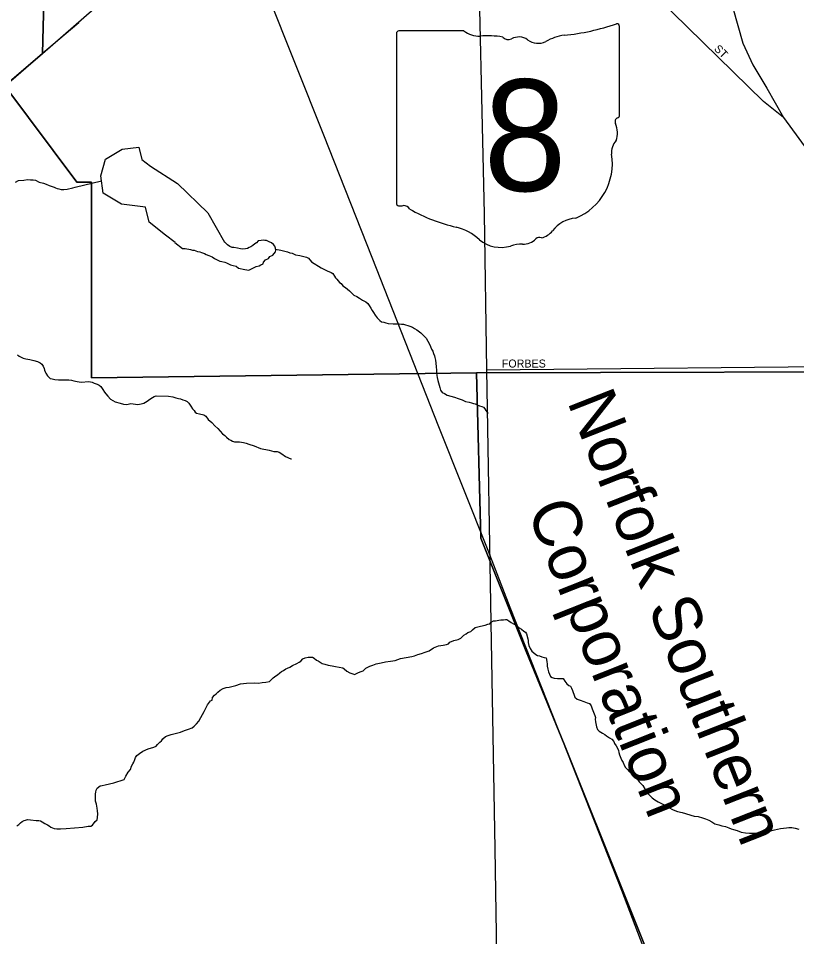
# Model space of a CAD drawing. Extents: x 2010165 to 2382125, y 1060529 to 1407316.
# Drawn here: x 2232826 to 2237687, y 1226610 to 1232343 of the extents above; entities that cross this region are included whole.
import ezdxf

# ---------------------------------------------------------------- set-up
doc = ezdxf.new("R2010")
doc.units = 0
for name, color, linetype in [('GM_X_City_Street', 7, 'Continuous'), ('GM_X_City_Street_Text', 7, 'Continuous'), ('GM_X_Corporation', 7, 'Continuous'), ('GM_X_Minor_Lake', 7, 'Continuous'), ('GM_X_Minor_River', 7, 'Continuous'), ('GM_X_Rail_Line', 7, 'Continuous'), ('GM_X_Rail_Line_Text', 7, 'Continuous'), ('GM_X_State_Location', 7, 'Continuous'), ('GM_X_State_Route', 7, 'Continuous'), ('GM_X_State_Shield', 7, 'Continuous')]:
    doc.layers.add(name, color=color, linetype=linetype)

msp = doc.modelspace()

# ---------------------------------------------------------------- linework, layer by layer
at = {"layer": 'GM_X_City_Street'}
for points in [[(2237605, 1231724.4), (2237480.8, 1231824.3), (2235679, 1233586.9), (2235618.1, 1233642.1)], [(2233070, 1232203.4), (2232976.3, 1232123.5), (2233298.3, 1232404.5)], [(2233085.5, 1232217.2), (2233203.5, 1232317.3), (2233070, 1232203.4)], [(2227242.7, 1227426), (2228437.6, 1227445.6), (2228899.3, 1227442.8), (2229005.6, 1227470.7), (2229070, 1227509.9), (2229128.8, 1227591.1), (2229327.5, 1228080.8), (2229493.3, 1228505.9), (2229596.3, 1228782.5), (2229631.6, 1228876.7), (2229646.3, 1228988.5), (2229672.8, 1229191.6), (2229702.3, 1229274), (2229737.6, 1229332.9), (2229908.3, 1229494.7), (2230187.8, 1229744.9), (2231615.2, 1230957.4), (2232228, 1231479.1), (2233028.4, 1232168.7), (2233085.5, 1232217.2)], [(2235752.7, 1230147.9), (2238261.1, 1230172.8)]]:
    msp.add_lwpolyline(points, dxfattribs=at)
at = {"layer": 'GM_X_Corporation'}
for points in [[(2232752.7, 1234373.7), (2233032.5, 1234349.8), (2232976.3, 1232123.5), (2232740.5, 1231920.6), (2233190, 1231319.3), (2233281.8, 1231320.6), (2233283.1, 1230098.7), (2235686.4, 1230129.3), (2235714.8, 1229098.3), (2235997.7, 1228390), (2236235.1, 1227810.3), (2237423.9, 1224843.7)], [(2239578, 1232850.2), (2239600.8, 1231781.4), (2239523.9, 1230326.2), (2239555.1, 1230230.1), (2239633.6, 1230206.1), (2239634.7, 1230139.1), (2238784.3, 1230137), (2235686.4, 1230129.3), (2233283.1, 1230098.7), (2233281.8, 1231320.6), (2233190, 1231319.3), (2232740.5, 1231920.6), (2232976.3, 1232123.5), (2233032.5, 1234349.8)], [(2237423.9, 1224843.7), (2236235.1, 1227810.3), (2235997.7, 1228390), (2235714.8, 1229098.3), (2235686.4, 1230129.3), (2238784.3, 1230137), (2239634.7, 1230139.1), (2239633.6, 1230206.1), (2239555.1, 1230230.1), (2239523.9, 1230326.2), (2239600.8, 1231781.4), (2239578, 1232850.2), (2240781.2, 1232864.7), (2240815.3, 1231017.2), (2240842.5, 1230142), (2243146.8, 1230147.7)]]:
    msp.add_lwpolyline(points, dxfattribs=at)
at = {"layer": 'GM_X_Minor_Lake'}
for points in [[(2233804.7, 1230942.9), (2233744.2, 1230988.8), (2233642.5, 1231069.7), (2233620.8, 1231163.8), (2233469.9, 1231181.7), (2233356.4, 1231250.4), (2233340.6, 1231358.6), (2233369, 1231463.5), (2233474.4, 1231525.3), (2233578.6, 1231538.9), (2233597.9, 1231460.8), (2233650.8, 1231419.4), (2233819.3, 1231311.4), (2234009, 1231129.3), (2234113.8, 1230946.1)], [(2233803.6, 1230942.9), (2233851.7, 1230906.9), (2233867.8, 1230905.1), (2233901.9, 1230899.5), (2233914, 1230895.6), (2233924, 1230895.8), (2233944.2, 1230888), (2233960.2, 1230884.2), (2233970.3, 1230880.3), (2233988.4, 1230874.5), (2233998.5, 1230868.6), (2234014.6, 1230862.8), (2234036.8, 1230853), (2234050.9, 1230843.2), (2234071.1, 1230833.4), (2234083.2, 1230827.5), (2234097.3, 1230823.7), (2234115.4, 1230819.9), (2234125.4, 1230816), (2234137.5, 1230810.1), (2234151.6, 1230804.3), (2234167.7, 1230800.5), (2234185.8, 1230794.7), (2234200, 1230782.8), (2234240.2, 1230775.3), (2234266.3, 1230771.6), (2234294.1, 1230786), (2234312.1, 1230794.3), (2234330, 1230798.5), (2234340, 1230804.7), (2234353.9, 1230810.9), (2234357.8, 1230820.9), (2234369.6, 1230835.2), (2234387.6, 1230843.4), (2234397.4, 1230855.6), (2234415.3, 1230863.9), (2234423.2, 1230874), (2234431.1, 1230884.1), (2234433, 1230894.2), (2234432.8, 1230908.3), (2234428.6, 1230920.2), (2234418.5, 1230930.2), (2234406.3, 1230942.1), (2234392.2, 1230947.9), (2234376.1, 1230955.7), (2234366.1, 1230955.6), (2234356, 1230957.5), (2234342, 1230955.3), (2234324, 1230953.1), (2234312.2, 1230940.9), (2234302.2, 1230934.7), (2234290.3, 1230924.5), (2234278.4, 1230916.3), (2234268.4, 1230912.2), (2234256.5, 1230906), (2234244.5, 1230903.8), (2234226.5, 1230901.6), (2234212.5, 1230903.4), (2234194.4, 1230907.2), (2234172.3, 1230913), (2234162.2, 1230912.8), (2234146.1, 1230918.7), (2234132, 1230928.5), (2234114.8, 1230946.1)]]:
    msp.add_lwpolyline(points, dxfattribs=at)
at = {"layer": 'GM_X_Minor_River'}
for points in [[(2232807, 1231320.7), (2232826.9, 1231331), (2232859, 1231333.5), (2232883.1, 1231335.8), (2232901.2, 1231334.1), (2232919.2, 1231334.4), (2232933.3, 1231332.6), (2232955.6, 1231320.8), (2232981.8, 1231313.2), (2233000, 1231307.4), (2233018.2, 1231299.6), (2233036.4, 1231293.9), (2233048.5, 1231288), (2233058.6, 1231284.2), (2233068.7, 1231280.3), (2233078.8, 1231278.4), (2233092.9, 1231274.6), (2233109, 1231274.9), (2233131, 1231277.2), (2233165.1, 1231283.7), (2233181.1, 1231288), (2233345, 1231328.3)], [(2234432.9, 1230902.3), (2234465, 1230894.6), (2234491.2, 1230888.9), (2234507.2, 1230885.1), (2234521.3, 1230879.3), (2234535.4, 1230877.4), (2234557.6, 1230865.7), (2234583.7, 1230862), (2234625.9, 1230852.5), (2234638, 1230844.6), (2234656.3, 1230822.8), (2234716.9, 1230785.4), (2234755.2, 1230765.8), (2234779.4, 1230756), (2234789.5, 1230750.1), (2234799.7, 1230734.2), (2234805.9, 1230722.2), (2234816, 1230714.3), (2234832.3, 1230694.5), (2234842.4, 1230686.6), (2234852.6, 1230672.6), (2234868.8, 1230662.8), (2234880.9, 1230652.9), (2234895.1, 1230641), (2234907.3, 1230629.1), (2234921.5, 1230615.3), (2234939.7, 1230605.5), (2234955.8, 1230595.6), (2234976, 1230583.8), (2234996.2, 1230572.1), (2235008.4, 1230562.2), (2235016.5, 1230550.2), (2235026.8, 1230534.3), (2235035, 1230518.3), (2235043.1, 1230506.4), (2235053.4, 1230490.4), (2235067.6, 1230472.6), (2235083.9, 1230456.7), (2235094, 1230448.8), (2235108.1, 1230445), (2235120.1, 1230441.1), (2235136.2, 1230437.3), (2235166.3, 1230435.7), (2235186.3, 1230435.9), (2235204.4, 1230436.1), (2235218.4, 1230434.3), (2235232.4, 1230434.5), (2235270.7, 1230420.9), (2235286.8, 1230415.1), (2235300.9, 1230407.2), (2235315.1, 1230397.4), (2235339.3, 1230379.6), (2235355.6, 1230361.8), (2235373.8, 1230345.9), (2235384.1, 1230328), (2235392.3, 1230312), (2235400.6, 1230294.1), (2235406.8, 1230278.1), (2235415, 1230264.1), (2235419.2, 1230250.1), (2235425.4, 1230236.1), (2235427.5, 1230226.1), (2235431.7, 1230208.1), (2235434, 1230190.1), (2235436.3, 1230168), (2235436.5, 1230145.9), (2235436.8, 1230129.9), (2235439, 1230113.8), (2235441.2, 1230099.8), (2235445.4, 1230081.8), (2235449.6, 1230067.8), (2235453.8, 1230051.8), (2235458, 1230037.8), (2235462.2, 1230021.8), (2235472.4, 1230007.8), (2235488.5, 1230000), (2235504.7, 1229990.2), (2235526.8, 1229984.4), (2235549, 1229976.7), (2235573.1, 1229968.9), (2235597.2, 1229961.2), (2235619.4, 1229951.5), (2235641.5, 1229945.7), (2235655.6, 1229941.9), (2235667.7, 1229938), (2235679.7, 1229936.2), (2235691.8, 1229930.3), (2235705.9, 1229924.4), (2235720, 1229918.6), (2235732.1, 1229914.7), (2235740.2, 1229904.8), (2235746.4, 1229894.8), (2235758.6, 1229876.9), (2235759.4, 1229876.5)], [(2232820.4, 1230241.1), (2232830.6, 1230233.2), (2232842.7, 1230227.4), (2232854.8, 1230221.5), (2232872.8, 1230217.7), (2232897, 1230212), (2232923.1, 1230206.3), (2232945.2, 1230200.6), (2232961.3, 1230192.7), (2232971.5, 1230182.8), (2232979.6, 1230170.9), (2232987.8, 1230156.9), (2232988, 1230146.9), (2232994.1, 1230136.9), (2232998.3, 1230126.9), (2233008.5, 1230111), (2233024.7, 1230095.1), (2233036.8, 1230091.3), (2233052.9, 1230087.5), (2233076.9, 1230085.8), (2233103, 1230086.1), (2233129, 1230086.4), (2233141, 1230086.6), (2233157.1, 1230082.8), (2233173.2, 1230079), (2233193.3, 1230075.2), (2233217.4, 1230071.5), (2233265.4, 1230076.1), (2233287.5, 1230070.4), (2233299.6, 1230064.5), (2233317.7, 1230058.7), (2233329.8, 1230052.8), (2233339.9, 1230044.9), (2233354.2, 1230025), (2233364.5, 1230009.1), (2233372.6, 1229999.2), (2233384.8, 1229983.2), (2233401.1, 1229965.4), (2233431.4, 1229947.7), (2233461.5, 1229940.1), (2233481.6, 1229934.3), (2233501.7, 1229932.5), (2233511.7, 1229934.7), (2233527.7, 1229938.9), (2233543.7, 1229935.1), (2233557.8, 1229933.2), (2233571.9, 1229931.4), (2233593.8, 1229935.7), (2233609.8, 1229939.9), (2233629.7, 1229952.2), (2233639.6, 1229958.4), (2233653.5, 1229968.6), (2233673.4, 1229980.9), (2233687.4, 1229985.1), (2233763.5, 1229984.1), (2233789.6, 1229980.4), (2233809.8, 1229972.6), (2233825.8, 1229968.8), (2233837.9, 1229966.9), (2233854, 1229961.1), (2233868.1, 1229957.3), (2233880.2, 1229951.4), (2233890.3, 1229939.5), (2233902.6, 1229921.6), (2233912.8, 1229905.6), (2233923, 1229893.7), (2233929.1, 1229883.8), (2233939.2, 1229877.9), (2233957.3, 1229874.1), (2233983.4, 1229868.4), (2233997.6, 1229858.5), (2234011.9, 1229838.6), (2234034.2, 1229818.8), (2234052.5, 1229799), (2234070.7, 1229783.1), (2234087, 1229765.3), (2234101.2, 1229749.4), (2234115.4, 1229737.5), (2234125.5, 1229727.6), (2234141.7, 1229713.8), (2234153.8, 1229709.9), (2234163.9, 1229704), (2234176, 1229698.1), (2234190, 1229698.3)], [(2234190, 1229698.3), (2234206.1, 1229698.5), (2234220.1, 1229696.7), (2234232.1, 1229694.8), (2234248.2, 1229691), (2234266.3, 1229685.2), (2234298.5, 1229673.6), (2234338.8, 1229658.1), (2234393.1, 1229646.7), (2234421.2, 1229639), (2234443.3, 1229639.3), (2234455.4, 1229633.4), (2234471.5, 1229623.6), (2234493.8, 1229607.8), (2234528, 1229592.2), (2234532, 1229592.2)], [(2235622.2, 1228499.7), (2235634.1, 1228507.9), (2235652.1, 1228514.1), (2235662, 1228524.3), (2235679.8, 1228538.6), (2235703.8, 1228544.9), (2235731.7, 1228551.3), (2235741.7, 1228553.4), (2235757.7, 1228559.6), (2235769.7, 1228561.8), (2235779.6, 1228571.9), (2235793.5, 1228580.2), (2235805.5, 1228580.3), (2235815.5, 1228582.5), (2235827.5, 1228584.6), (2235839.5, 1228586.8), (2235855.5, 1228587), (2235867.5, 1228589.1), (2235877.5, 1228589.3), (2235889.7, 1228581.4), (2235903.8, 1228571.5), (2235918, 1228561.7), (2235930.1, 1228555.8), (2235942.2, 1228547.9), (2235954.3, 1228538), (2235968.5, 1228528.2), (2235982.7, 1228516.3), (2235992.8, 1228510.4), (2235998.9, 1228500.4), (2236007.3, 1228468.4), (2236009.5, 1228458.4), (2236009.6, 1228446.4), (2236013.9, 1228426.3), (2236022.1, 1228408.4), (2236032.4, 1228392.4), (2236044.5, 1228380.5), (2236058.7, 1228370.7), (2236068.8, 1228364.8), (2236080.8, 1228362.9), (2236094.9, 1228357.1), (2236111, 1228353.3), (2236123.1, 1228349.4), (2236127.4, 1228327.4), (2236129.6, 1228311.3), (2236129.8, 1228297.3), (2236132, 1228279.2), (2236136.2, 1228263.2), (2236142.4, 1228247.2), (2236150.6, 1228233.3), (2236160.7, 1228227.4), (2236172.8, 1228223.5), (2236192.9, 1228221.8), (2236214.9, 1228222.1), (2236228.9, 1228222.2), (2236239.2, 1228204.3), (2236251.4, 1228188.4), (2236263.6, 1228178.5), (2236273.7, 1228172.6), (2236279.8, 1228160.6), (2236286, 1228146.7), (2236292.2, 1228134.7), (2236296.3, 1228122.7), (2236302.6, 1228104.7), (2236316.8, 1228092.8), (2236334.9, 1228085), (2236357.1, 1228077.3), (2236379.2, 1228069.5), (2236393.3, 1228065.7), (2236403.5, 1228049.8), (2236409.7, 1228031.8), (2236426.3, 1227989.8), (2236430.5, 1227977.8), (2236428.6, 1227967.8), (2236430.8, 1227949.7), (2236433, 1227939.7), (2236437.2, 1227919.7), (2236443.5, 1227903.7), (2236453.6, 1227891.8), (2236463.7, 1227885.9), (2236473.8, 1227880), (2236488, 1227872.1), (2236500.1, 1227862.2), (2236518.3, 1227850.4), (2236532.4, 1227842.6), (2236544.6, 1227828.7), (2236548.8, 1227814.7), (2236559, 1227800.8), (2236567.2, 1227786.8), (2236573.4, 1227770.8), (2236575.6, 1227758.8), (2236579.8, 1227744.8), (2236588, 1227724.8), (2236594.3, 1227708.8), (2236604.4, 1227696.9), (2236610.7, 1227680.9), (2236618.9, 1227664.9), (2236631.1, 1227653.1), (2236643.3, 1227639.2), (2236655.4, 1227631.3), (2236665.5, 1227627.4), (2236683.8, 1227603.5)], [(2233719.3, 1227832.9), (2233727.2, 1227845), (2233745, 1227859.3), (2233761, 1227865.5), (2233780.9, 1227871.8), (2233804.9, 1227878.1), (2233838.8, 1227886.6), (2233862.7, 1227896.9), (2233888.7, 1227905.3), (2233910.6, 1227913.6), (2233924.5, 1227923.8), (2233938.3, 1227938.1), (2233952.2, 1227954.3), (2233965.9, 1227978.6), (2233985.4, 1228015), (2234006.9, 1228057.4), (2234026.7, 1228081.8), (2234036.6, 1228085.9), (2234038.4, 1228102), (2234050.3, 1228116.2), (2234062.1, 1228126.4), (2234072, 1228136.6), (2234085.9, 1228148.8), (2234105.8, 1228159.1), (2234123.8, 1228165.3), (2234141.8, 1228167.6), (2234159.7, 1228171.8), (2234183.7, 1228178.1), (2234213.6, 1228188.6), (2234251.7, 1228191.1), (2234303.7, 1228193.7), (2234325.8, 1228192), (2234347.8, 1228196.3), (2234371.8, 1228198.6), (2234393.8, 1228202.9), (2234407.6, 1228215.1), (2234417.5, 1228225.3), (2234433.4, 1228237.6), (2234445.3, 1228243.7), (2234459.2, 1228255.9), (2234469.1, 1228264.1), (2234481.1, 1228270.3), (2234497, 1228280.5), (2234506.9, 1228286.7), (2234520.8, 1228292.9), (2234538.7, 1228303.1), (2234564.6, 1228315.5), (2234580.6, 1228323.8), (2234590.5, 1228329.9), (2234602.3, 1228344.1), (2234616.3, 1228350.3), (2234636.3, 1228354.6), (2234652.3, 1228354.8), (2234662.3, 1228354.9), (2234672.4, 1228349), (2234688.6, 1228335.2), (2234698.7, 1228331.3), (2234710.8, 1228323.4), (2234722.9, 1228315.5), (2234739, 1228309.7), (2234761.1, 1228304), (2234785.2, 1228300.3), (2234807.3, 1228296.5), (2234851.5, 1228287.1), (2234861.6, 1228281.1), (2234877.8, 1228267.3), (2234896, 1228257.5), (2234914.1, 1228249.7), (2234926.2, 1228245.8), (2234950.1, 1228258.2), (2234966, 1228264.4), (2234980, 1228268.6), (2234995.8, 1228284.9), (2235007.8, 1228291), (2235021.7, 1228297.2), (2235039.7, 1228303.5), (2235061.6, 1228311.8), (2235091.6, 1228318.2), (2235119.5, 1228324.6), (2235149.5, 1228329), (2235179.5, 1228333.4), (2235213.4, 1228345.9), (2235247.4, 1228352.3), (2235283.4, 1228358.8), (2235299.4, 1228363), (2235321.3, 1228371.3), (2235343.3, 1228377.6), (2235367.2, 1228386), (2235391.1, 1228394.3), (2235419, 1228412.8), (2235450.9, 1228425.2), (2235478.9, 1228429.6), (2235500.8, 1228433.9), (2235512.8, 1228438), (2235520.7, 1228448.2), (2235546.6, 1228458.5), (2235572.6, 1228464.9), (2235588.5, 1228473.1), (2235598.4, 1228481.3), (2235608.3, 1228491.5), (2235622.2, 1228499.7)], [(2232816.5, 1227301.3), (2232828.4, 1227309.5), (2232838.3, 1227319.6), (2232850.2, 1227327.8), (2232862.2, 1227334), (2232884.1, 1227340.3), (2232902.2, 1227338.5), (2232936.3, 1227334.9), (2232954.3, 1227335.2), (2232964.4, 1227333.3), (2232974.5, 1227325.4), (2232990.7, 1227315.6), (2233006.8, 1227307.7), (2233018.9, 1227301.9), (2233029, 1227293.9), (2233049.2, 1227284.2), (2233065.2, 1227282.4), (2233089.3, 1227282.7), (2233123.3, 1227285.1), (2233175.4, 1227287.8), (2233227.4, 1227292.5), (2233261.4, 1227298.9), (2233277.4, 1227299.1), (2233289.3, 1227305.3), (2233305.1, 1227327.6), (2233316.9, 1227339.8), (2233320.8, 1227353.9), (2233322.5, 1227376), (2233320.3, 1227394.1), (2233318, 1227412.1), (2233313.7, 1227436.1), (2233307.4, 1227456.1), (2233307.2, 1227476.2), (2233306.8, 1227500.3), (2233308.7, 1227512.4), (2233312.5, 1227524.5), (2233318.4, 1227536.6), (2233336.2, 1227550.9), (2233350.2, 1227553.1), (2233368.2, 1227557.3), (2233394.2, 1227563.7), (2233422.2, 1227570.1), (2233486, 1227590.9), (2233497.8, 1227611.2), (2233511.5, 1227637.4), (2233525.3, 1227653.7), (2233533, 1227673.9), (2233540.8, 1227688), (2233546.7, 1227698.1), (2233552.5, 1227716.3), (2233558.4, 1227728.4), (2233566.2, 1227740.6), (2233582.1, 1227752.8), (2233603.9, 1227767.1), (2233635.8, 1227781.6), (2233671.7, 1227792.1), (2233685.7, 1227798.3), (2233695.6, 1227808.5), (2233709.4, 1227824.7), (2233719.3, 1227832.9)], [(2236683.8, 1227603.5), (2236704.2, 1227575.7), (2236726.5, 1227553.9), (2236740.9, 1227527.9), (2236753.2, 1227508), (2236763.3, 1227496.1), (2236773.5, 1227486.2), (2236785.6, 1227476.3), (2236801.8, 1227464.5), (2236822, 1227450.7), (2236846.2, 1227438.9), (2236866.4, 1227431.1), (2236884.6, 1227417.3), (2236916.8, 1227401.7), (2236943, 1227390), (2236971.2, 1227384.3), (2237047.6, 1227361.2), (2237071.7, 1227359.5), (2237099.8, 1227351.8), (2237117.9, 1227346), (2237138.1, 1227336.2), (2237158.3, 1227326.4), (2237176.4, 1227314.6), (2237200.6, 1227306.9), (2237220.7, 1227301.1), (2237242.8, 1227297.4), (2237262.9, 1227289.6), (2237279.1, 1227281.8), (2237293.1, 1227277.9), (2237315.3, 1227272.2), (2237341.4, 1227262.5), (2237367.5, 1227256.8), (2237391.6, 1227255.1), (2237415.7, 1227255.4), (2237439.7, 1227257.7), (2237455.7, 1227257.9), (2237465.7, 1227258.1), (2237479.7, 1227262.2), (2237495.7, 1227264.5), (2237513.7, 1227266.7), (2237531.6, 1227273), (2237549.6, 1227277.2), (2237567.6, 1227281.4), (2237585.6, 1227283.7), (2237605.6, 1227285.9), (2237623.6, 1227288.2), (2237637.6, 1227290.4), (2237657.6, 1227290.6), (2237677.7, 1227286.9), (2237699.9, 1227281.1)]]:
    msp.add_lwpolyline(points, dxfattribs=at)
at = {"layer": 'GM_X_Rail_Line'}
for points in [[(2232560.6, 1236897.6), (2232683.5, 1236686), (2232780.3, 1236503.8), (2232877.1, 1236297.9), (2232948.7, 1236136), (2233039, 1235907.3), (2233207.5, 1235485), (2233702.7, 1234229), (2234030.2, 1233394.4), (2234378.7, 1232503.6), (2234731.1, 1231616.6), (2235033.8, 1230851.5), (2235450.4, 1229794.2), (2235758.8, 1229022.7)], [(2235758.8, 1229022.7), (2235895.8, 1228666.2), (2236254.8, 1227754.4), (2236592.8, 1226898.9), (2237172.1, 1225381.4), (2237403.3, 1224797.4), (2237460.8, 1224649.1), (2237565.8, 1224348.1), (2237783.2, 1223748.4), (2238040.9, 1223037.5), (2238171.1, 1222610.3), (2238320.4, 1221982.3)]]:
    msp.add_lwpolyline(points, dxfattribs=at)
at = {"layer": 'GM_X_State_Route'}
for points in [[(2235752.7, 1230147.9), (2235737.1, 1231122.2), (2235694.6, 1233039.5), (2235677.5, 1233479.2), (2235679, 1233586.9), (2235696, 1233697.6), (2235728.6, 1233788.3), (2235761.2, 1233869.2), (2235767, 1233886.6)], [(2236867.7, 1233485), (2236872.7, 1233474.3), (2237080.1, 1233051.8), (2237141.6, 1232934), (2237351.5, 1232187.1), (2237413, 1232052), (2237500, 1231907.5), (2237605, 1231724.4), (2237797.1, 1231461.7), (2238462.2, 1230420.8)], [(2235779.7, 1228571.2), (2235752.7, 1230147.9)], [(2235849.2, 1224787.2), (2235830.7, 1225433.9), (2235803.8, 1227158.4), (2235779.7, 1228571.2)]]:
    msp.add_lwpolyline(points, dxfattribs=at)
at = {"layer": 'GM_X_State_Shield'}
for p, q in [((2235187.9, 1232247.2), (2235187.9, 1231190.6)), ((2235609.3, 1232265.4), (2235201.6, 1232265.4)), ((2236580.1, 1231738.8), (2236580.1, 1232291.6)), ((2236580, 1231739), (2236580.1, 1231738.8))]:
    msp.add_line(p, q, dxfattribs=at)
for centre, radius, start, end in [((2236084.2, 1233705.9), 1476.4, 275.84447, 288.90645), ((2236564.7, 1232293.9), 15.5, 351.86209, 97.738), ((2235203.9, 1232249.4), 16.1, 98.1301, 188.1301), ((2235706.4, 1232388), 156.4, 231.61951, 271.11188), ((2235758.3, 1231672.2), 561.6, 80.48669, 94.98827), ((2235885.8, 1232254.9), 45.1, 219.79206, 297.10237), ((2235952, 1232132.8), 93.8, 54.46668, 119.14113), ((2236073.2, 1232300.3), 112.9, 233.85621, 294.82819), ((2236272.5, 1231942.6), 297, 97.34618, 120.76885), ((2236563.6, 1231736.7), 16.6, 289.60381, 7.73413), ((2236576.5, 1231698.2), 24, 107.94398, 210.33697), ((2236423.9, 1231628.4), 144, 340.03296, 23.64957), ((2236635.6, 1231507.5), 104.8, 136.8065, 186.92959), ((2236166.9, 1231437.2), 369.3, 292.30889, 8.98584), ((2235204, 1231188.2), 16.3, 171.95839, 258.30661), ((2235206.5, 1231296.3), 124.2, 267.33899, 280.60386), ((2235231.9, 1231129.6), 44.8, 29.74838, 93.27175), ((2235797.2, 1232078.9), 1066.1, 240.41292, 257.1985), ((2236322.6, 1230893.9), 202.2, 94.40312, 142.57675), ((2235479.3, 1230715.9), 333.6, 47.18416, 75.83597), ((2236066.4, 1231088.1), 119.3, 282.87319, 323.27711), ((2235840.1, 1231124.4), 211.7, 230.70037, 286.29184), ((2235962.4, 1230759), 173.9, 85.69512, 111.20995), ((2235977.9, 1231045.2), 112.8, 268.77702, 315.54927), ((2236079.9, 1230942.9), 31.8, 65.75173, 132.64842)]:
    msp.add_arc(centre, radius, start, end, dxfattribs=at)

# ---------------------------------------------------------------- texts
at = {"layer": 'GM_X_City_Street_Text'}
for s, rotation, p in [('ST', 315.00994, (2237167.6, 1232148.6)), ('FORBES', 0.00001, (2235845.3, 1230162.6))]:
    msp.add_text(s, height=50, rotation=rotation, dxfattribs=at).set_placement(p)
at = {"layer": 'GM_X_Rail_Line_Text'}
for s, rotation, p in [('Norfolk Southern', 291.44766, (2236252, 1229951.6)), ('Corporation', 291.60307, (2236000.4, 1229274.9))]:
    msp.add_text(s, height=299, rotation=rotation, dxfattribs=at).set_placement(p)
at = {"layer": 'GM_X_State_Location'}
for s in ['s', 'r']:
    msp.add_text(s, height=1, dxfattribs=at).set_placement((2235868.3, 1231648.6))
msp.add_text('8', height=1, rotation=0.00001, dxfattribs=at).set_placement((2235717.7, 1231575.9))
at = {"layer": 'GM_X_State_Shield'}
msp.add_text('8', height=696.1, dxfattribs=at).set_placement((2235731.6, 1231265.1))

doc.saveas('drawing.dxf')
